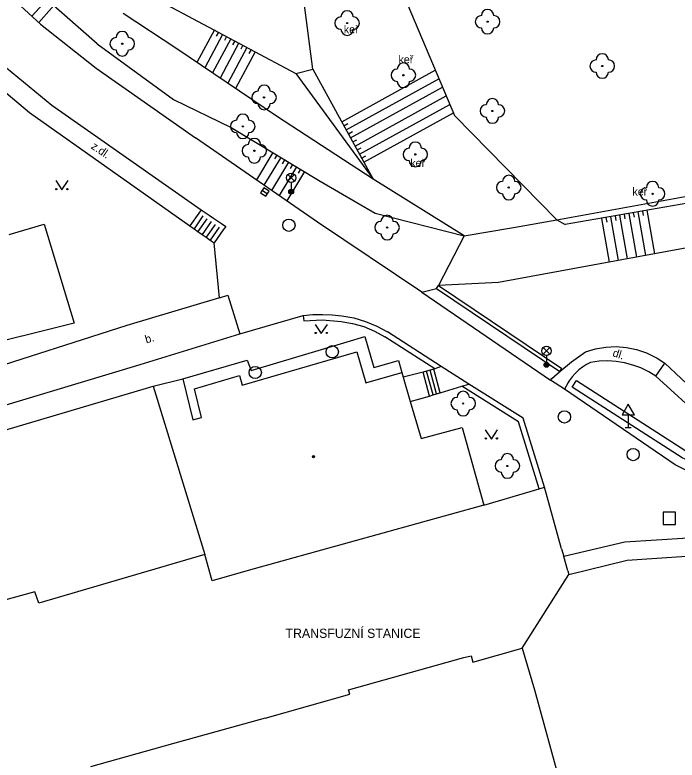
# Model space of a CAD drawing. Extents: x -600309 to -598967, y -1161267 to -1160292.
# Drawn here: x -599430.1 to -599376.3, y -1160723 to -1160662.5 of the extents above; entities that cross this region are included whole.
import ezdxf

# ---------------------------------------------------------------- set-up
doc = ezdxf.new("R2010")
doc.units = 0
for name, color, linetype in [('Level 10', 7, 'Continuous'), ('Level 11', 7, 'Continuous'), ('Level 14', 7, 'Continuous'), ('Level 15', 7, 'Continuous'), ('Level 22', 7, 'Continuous'), ('Level 26', 7, 'Continuous'), ('Level 27', 7, 'Continuous'), ('Level 33', 7, 'Continuous'), ('Level 34', 7, 'Continuous'), ('Level 36', 7, 'Continuous'), ('Level 39', 7, 'Continuous'), ('Level 40', 7, 'Continuous'), ('Level 41', 7, 'Continuous'), ('Level 42', 7, 'Continuous'), ('Level 5', 7, 'Continuous'), ('Level 7', 7, 'Continuous'), ('Level 8', 7, 'Continuous')]:
    doc.layers.add(name, color=color, linetype=linetype)

msp = doc.modelspace()

# ---------------------------------------------------------------- linework, layer by layer
at = {"layer": 'Level 10'}
for points in [[(-599452.38, -1160637.2), (-599450.36, -1160641.57), (-599449.37, -1160643.7), (-599444.38, -1160652.7199), (-599441.03, -1160657.21), (-599430.82, -1160666.83), (-599427.12, -1160669.85), (-599414.99, -1160678.35)], [(-599432.89, -1160658.77), (-599430.93, -1160660.59), (-599428.04, -1160663.29)], [(-599428.04, -1160663.29), (-599423.51, -1160666.85)], [(-599423.51, -1160666.85), (-599415.44, -1160672.5)], [(-599405.54, -1160679.36), (-599415.44, -1160672.5)], [(-599414.99, -1160678.35), (-599414.6599, -1160678.57)], [(-599414.6599, -1160678.57), (-599414.33, -1160678.8)], [(-599414.33, -1160678.8), (-599413.99, -1160679.03)], [(-599413.99, -1160679.03), (-599413.6599, -1160679.25)], [(-599413.33, -1160679.4699), (-599412.99, -1160679.7), (-599413.19, -1160679.99), (-599413.93, -1160681.05)], [(-599413.6599, -1160679.25), (-599413.33, -1160679.4699)], [(-599397.06, -1160685.04), (-599405.54, -1160679.36)], [(-599397.06, -1160685.04), (-599386.61, -1160692.18)], [(-599411.86, -1160688.43), (-599406.69, -1160686.93)], [(-599406.69, -1160686.93), (-599405.9099, -1160686.87), (-599405.13, -1160686.85), (-599404.35, -1160686.89), (-599403.57, -1160686.9699), (-599402.59, -1160687.14), (-599401.63, -1160687.42), (-599400.71, -1160687.8), (-599399.84, -1160688.28)], [(-599432.3, -1160694.64), (-599419.95, -1160690.9099), (-599411.86, -1160688.43)], [(-599395.49, -1160691.07), (-599399.84, -1160688.28)], [(-599393.23, -1160692.51), (-599395.49, -1160691.07)], [(-599385.48, -1160692.92), (-599386.61, -1160692.18)], [(-599388.82, -1160695.29), (-599393.23, -1160692.51)], [(-599373.64, -1160700.06), (-599375.34, -1160699.63), (-599376.49, -1160699.06), (-599385.48, -1160692.92)], [(-599387.09, -1160700.88), (-599388.82, -1160695.29)], [(-599371.57, -1160705.13), (-599375.42, -1160705.02), (-599380.57, -1160705.35), (-599385.51, -1160706.51)]]:
    msp.add_lwpolyline(points, dxfattribs=at)
at = {"layer": 'Level 11'}
for points in [[(-599414.99, -1160678.35), (-599415.19, -1160678.64), (-599415.9, -1160679.6599)], [(-599414.86, -1160678.86), (-599415.57, -1160679.89)], [(-599414.53, -1160679.09), (-599415.25, -1160680.12)], [(-599414.19, -1160679.31), (-599414.92, -1160680.35)], [(-599413.86, -1160679.54), (-599414.59, -1160680.58)], [(-599413.53, -1160679.76), (-599414.27, -1160680.81)], [(-599393.62, -1160680.46), (-599395.71, -1160684.51)], [(-599413.5, -1160685.5), (-599412.82, -1160685.3), (-599411.86, -1160688.43)], [(-599406.69, -1160686.93), (-599406.64, -1160687.38)], [(-599406.64, -1160687.38), (-599405.13, -1160687.3), (-599403.62, -1160687.42), (-599402.69, -1160687.58), (-599401.78, -1160687.84), (-599400.9099, -1160688.21), (-599400.08, -1160688.6599)], [(-599416.48, -1160692.08), (-599411.24, -1160690.56), (-599410.94, -1160691.4), (-599403.12, -1160689.07), (-599401.68, -1160688.64), (-599400.95, -1160691.17), (-599398.96, -1160690.59), (-599398.68, -1160691.56)], [(-599396.01, -1160691.27), (-599400.08, -1160688.6599)], [(-599385.85, -1160691.5), (-599384.89, -1160690.69), (-599383.77, -1160689.9), (-599382.96, -1160689.65), (-599382.12, -1160689.5), (-599381.28, -1160689.46), (-599380.43, -1160689.53), (-599379.61, -1160689.7), (-599378.8, -1160689.98), (-599377.9461, -1160690.4131), (-599377.33, -1160690.82)], [(-599378.05, -1160691.86), (-599378.6218, -1160691.5254), (-599379.27, -1160691.2), (-599379.9072, -1160690.9698), (-599380.59, -1160690.78), (-599381.28, -1160690.68), (-599381.97, -1160690.63), (-599382.66, -1160690.66), (-599383.35, -1160690.75), (-599383.69, -1160690.93), (-599384.02, -1160691.14), (-599384.2958, -1160691.3606), (-599384.61, -1160691.64), (-599384.8592, -1160691.928), (-599385.1, -1160692.24), (-599385.181, -1160692.385), (-599385.48, -1160692.92)], [(-599359.33, -1160699.21), (-599365.29, -1160698.82), (-599368.04, -1160698.56), (-599371.06, -1160697.5), (-599374.13, -1160695.44), (-599378.05, -1160691.86), (-599377.33, -1160690.82), (-599373.33, -1160694.54), (-599370.63, -1160696.44), (-599367.62, -1160697.39), (-599365.18, -1160697.82), (-599360.74, -1160697.92), (-599359.69, -1160697.89)], [(-599396.96, -1160691.53), (-599398.57, -1160691.94)], [(-599396.67, -1160691.45), (-599396.96, -1160691.53)], [(-599396.43, -1160693.48), (-599396.96, -1160691.53)], [(-599396.38, -1160691.38), (-599396.67, -1160691.45)], [(-599396.14, -1160693.39), (-599396.67, -1160691.45)], [(-599396.08, -1160691.3), (-599396.38, -1160691.38)], [(-599395.86, -1160693.3), (-599396.38, -1160691.38)], [(-599396.01, -1160691.27), (-599396.08, -1160691.3)], [(-599395.56, -1160693.21), (-599396.08, -1160691.3)], [(-599395.49, -1160691.07), (-599396.01, -1160691.27)], [(-599386.61, -1160692.18), (-599386.5, -1160692.07), (-599385.85, -1160691.5)], [(-599384.85, -1160692.76), (-599384.5, -1160692.21), (-599375.6, -1160697.92), (-599374.01, -1160698.64), (-599372.51, -1160698.87)], [(-599395.56, -1160693.21), (-599393.8, -1160692.68)], [(-599393.8, -1160692.68), (-599393.23, -1160692.51)], [(-599387.52, -1160701.01), (-599389.2, -1160695.58), (-599393.8, -1160692.68)], [(-599372.61, -1160699.51), (-599374.2, -1160699.27), (-599375.9099, -1160698.49), (-599384.85, -1160692.76)], [(-599396.43, -1160693.48), (-599396.14, -1160693.39)], [(-599396.14, -1160693.39), (-599395.86, -1160693.3)], [(-599395.86, -1160693.3), (-599395.56, -1160693.21)], [(-599398, -1160693.92), (-599396.43, -1160693.48)], [(-599388.9, -1160713.95), (-599385.11, -1160707.96)]]:
    msp.add_lwpolyline(points, dxfattribs=at)
at = {"layer": 'Level 14'}
for points in [[(-599423.44, -1160664.87), (-599430.07, -1160659.04)], [(-599418.59, -1160661.25), (-599407.3, -1160667.29)], [(-599405.92, -1160666.93), (-599406.68, -1160661.09)], [(-599398.21, -1160661.75), (-599394.4, -1160670.7)], [(-599423.44, -1160664.87), (-599417.23, -1160669.39)], [(-599407.3, -1160667.29), (-599405.92, -1160666.93)], [(-599407.3, -1160667.29), (-599401.01, -1160675.87)], [(-599405.92, -1160666.93), (-599401.01, -1160675.87)], [(-599417.23, -1160669.39), (-599412.55, -1160671.67)], [(-599394.4, -1160670.7), (-599386.1, -1160679.17)], [(-599412.55, -1160671.67), (-599405.32, -1160676.04)], [(-599405.32, -1160676.04), (-599400.86, -1160678.63)], [(-599371.09, -1160677.06), (-599385.42, -1160679.56)], [(-599400.86, -1160678.63), (-599393.62, -1160680.46)], [(-599386.1, -1160679.17), (-599385.42, -1160679.56)], [(-599374.46, -1160681.26), (-599390.83, -1160684.25)], [(-599390.83, -1160684.25), (-599395.71, -1160684.51)], [(-599397.06, -1160685.04), (-599395.88, -1160684.76)]]:
    msp.add_lwpolyline(points, dxfattribs=at)
at = {"layer": 'Level 15'}
for points in [[(-599427.54, -1160661.27), (-599428.74, -1160662.64)], [(-599426.97, -1160661.76), (-599428.19, -1160663.15)], [(-599413.91, -1160663.75), (-599415.33, -1160666.4)], [(-599413.25, -1160664.11), (-599414.7, -1160666.82)], [(-599413.58, -1160663.93), (-599413.76, -1160664.26)], [(-599412.92, -1160664.28), (-599413.1, -1160664.61)], [(-599412.59, -1160664.46), (-599414.08, -1160667.24)], [(-599411.93, -1160664.81), (-599413.45, -1160667.66)], [(-599412.26, -1160664.64), (-599412.44, -1160664.97)], [(-599411.6, -1160664.99), (-599411.78, -1160665.32)], [(-599411.27, -1160665.17), (-599412.83, -1160668.08)], [(-599410.61, -1160665.52), (-599412.2, -1160668.51)], [(-599410.94, -1160665.34), (-599411.11, -1160665.67)], [(-599403.57, -1160671.2), (-599395.97, -1160667.03)], [(-599403.21, -1160671.86), (-599395.67, -1160667.72)], [(-599402.85, -1160672.52), (-599395.38, -1160668.41)], [(-599402.49, -1160673.18), (-599395.08, -1160669.11)], [(-599402.13, -1160673.83), (-599394.79, -1160669.8)], [(-599401.77, -1160674.49), (-599394.49, -1160670.49)], [(-599403.39, -1160671.53), (-599403.06, -1160671.35)], [(-599403.03, -1160672.19), (-599402.7, -1160672.01)], [(-599402.67, -1160672.85), (-599402.34, -1160672.67)], [(-599402.31, -1160673.5), (-599401.98, -1160673.32)], [(-599409.17, -1160673.71), (-599410.5, -1160675.92)], [(-599408.85, -1160673.91), (-599409.04, -1160674.23)], [(-599401.95, -1160674.16), (-599401.62, -1160673.98)], [(-599408.53, -1160674.1), (-599409.89, -1160676.35)], [(-599407.89, -1160674.49), (-599409.27, -1160676.78)], [(-599408.21, -1160674.29), (-599408.4, -1160674.62)], [(-599407.25, -1160674.88), (-599408.65, -1160677.2)], [(-599406.6, -1160675.26), (-599408.03, -1160677.63)], [(-599407.57, -1160674.68), (-599407.76, -1160675)], [(-599406.92, -1160675.07), (-599407.12, -1160675.39)], [(-599381.36, -1160678.85), (-599381.3, -1160679.22)], [(-599380.99, -1160678.79), (-599380.37, -1160682.34)], [(-599380.62, -1160678.72), (-599380.56, -1160679.09)], [(-599380.25, -1160678.66), (-599379.63, -1160682.2)], [(-599379.88, -1160678.59), (-599379.82, -1160678.96)], [(-599379.51, -1160678.53), (-599378.9, -1160682.07)], [(-599379.14, -1160678.47), (-599379.08, -1160678.83)], [(-599378.77, -1160678.4), (-599378.16, -1160681.94)], [(-599382.47, -1160679.05), (-599381.85, -1160682.61)], [(-599382.1, -1160678.98), (-599382.03, -1160679.35)], [(-599381.73, -1160678.92), (-599381.11, -1160682.47)]]:
    msp.add_lwpolyline(points, dxfattribs=at)
at = {"layer": 'Level 22'}
for centre in [(-599403.13, -1160663.19), (-599391.72, -1160663.08), (-599421.4, -1160664.87), (-599382.4, -1160666.68), (-599398.56, -1160667.43), (-599409.88, -1160669.23), (-599391.33, -1160670.33), (-599411.61, -1160671.58), (-599410.67, -1160673.56), (-599397.59, -1160673.86), (-599390, -1160676.55), (-599378.31, -1160677.06), (-599399.88, -1160679.8), (-599393.7, -1160694.09), (-599390.11, -1160699.1599)]:
    msp.add_circle(centre, 0.05, dxfattribs=at)
for centre, start, end in [((-599403.13, -1160662.69), 0, 180), ((-599391.72, -1160662.58), 0, 180), ((-599403.63, -1160663.19), 90, 270), ((-599402.63, -1160663.19), 270, 90), ((-599392.22, -1160663.08), 90, 270), ((-599391.22, -1160663.08), 270, 90), ((-599403.13, -1160663.69), 180, 0), ((-599391.72, -1160663.58), 180, 0), ((-599421.9, -1160664.87), 90, 270), ((-599421.4, -1160664.37), 0, 180), ((-599420.9, -1160664.87), 270, 90), ((-599421.4, -1160665.37), 180, 0), ((-599382.9, -1160666.68), 90, 270), ((-599382.4, -1160666.18), 0, 180), ((-599381.9, -1160666.68), 270, 90), ((-599398.56, -1160666.93), 0, 180), ((-599399.06, -1160667.43), 90, 270), ((-599398.06, -1160667.43), 270, 90), ((-599382.4, -1160667.18), 180, 0), ((-599398.56, -1160667.93), 180, 0), ((-599409.88, -1160668.73), 0, 180), ((-599410.38, -1160669.23), 90, 270), ((-599409.38, -1160669.23), 270, 90), ((-599409.88, -1160669.73), 180, 0), ((-599391.83, -1160670.33), 90, 270), ((-599391.33, -1160669.83), 0, 180), ((-599390.83, -1160670.33), 270, 90), ((-599411.61, -1160671.08), 0, 180), ((-599391.33, -1160670.83), 180, 0), ((-599412.11, -1160671.58), 90, 270), ((-599411.11, -1160671.58), 270, 90), ((-599411.61, -1160672.08), 180, 0), ((-599410.67, -1160673.06), 0, 180), ((-599411.17, -1160673.56), 90, 270), ((-599410.17, -1160673.56), 270, 90), ((-599398.09, -1160673.86), 90, 270), ((-599397.59, -1160673.36), 0, 180), ((-599397.09, -1160673.86), 270, 90), ((-599410.67, -1160674.06), 180, 0), ((-599397.59, -1160674.36), 180, 0), ((-599390, -1160676.05), 0, 180), ((-599390.5, -1160676.55), 90, 270), ((-599389.5, -1160676.55), 270, 90), ((-599378.31, -1160676.56), 0, 180), ((-599390, -1160677.05), 180, 0), ((-599378.81, -1160677.06), 90, 270), ((-599377.81, -1160677.06), 270, 90), ((-599378.31, -1160677.56), 180, 0), ((-599399.88, -1160679.3), 0, 180), ((-599400.38, -1160679.8), 90, 270), ((-599399.38, -1160679.8), 270, 90), ((-599399.88, -1160680.3), 180, 0), ((-599393.7, -1160693.59), 0, 180), ((-599394.2, -1160694.09), 90, 270), ((-599393.2, -1160694.09), 270, 90), ((-599393.7, -1160694.59), 180, 0), ((-599390.11, -1160698.6599), 0, 180), ((-599390.61, -1160699.1599), 90, 270), ((-599389.61, -1160699.1599), 270, 90), ((-599390.11, -1160699.6599), 180, 0)]:
    msp.add_arc(centre, 0.5, start, end, dxfattribs=at)
at = {"layer": 'Level 26'}
msp.add_lwpolyline([(-599377.44, -1160703.9), (-599376.44, -1160703.9), (-599376.44, -1160702.9), (-599377.44, -1160702.9)], close=True, dxfattribs=at)
at = {"layer": 'Level 27'}
msp.add_line((-599410.029, -1160676.7728), (-599409.611, -1160677.047), dxfattribs=at)
msp.add_lwpolyline([(-599410.1662, -1160676.9818), (-599409.7481, -1160677.2561), (-599409.4738, -1160676.838), (-599409.8919, -1160676.5637)], close=True, dxfattribs=at)
for centre in [(-599407.86, -1160679.61), (-599404.34, -1160689.89), (-599410.6, -1160691.57), (-599385.48, -1160695.18), (-599379.89, -1160698.23)]:
    msp.add_circle(centre, 0.5, dxfattribs=at)
at = {"layer": 'Level 33'}
for p, q in [((-599407.945, -1160676.02), (-599407.415, -1160675.49)), ((-599407.945, -1160675.49), (-599407.415, -1160676.02)), ((-599407.68, -1160676.13), (-599407.68, -1160676.88)), ((-599387.195, -1160690.08), (-599386.665, -1160689.55)), ((-599387.195, -1160689.55), (-599386.665, -1160690.08)), ((-599386.93, -1160690.19), (-599386.93, -1160690.94))]:
    msp.add_line(p, q, dxfattribs=at)
for centre, radius in [((-599407.68, -1160675.755), 0.375), ((-599407.68, -1160676.88), 0.2), ((-599407.68, -1160676.88), 0.1445), ((-599407.68, -1160676.88), 0.0876), ((-599386.93, -1160689.815), 0.375), ((-599386.93, -1160690.94), 0.2), ((-599386.93, -1160690.94), 0.1445), ((-599386.93, -1160690.94), 0.0876)]:
    msp.add_circle(centre, radius, dxfattribs=at)
at = {"layer": 'Level 34'}
for p, q in [((-599380.29, -1160695.012), (-599380.29, -1160696.03)), ((-599380.54, -1160696.03), (-599380.04, -1160696.03))]:
    msp.add_line(p, q, dxfattribs=at)
msp.add_lwpolyline([(-599380.79, -1160695.012), (-599379.79, -1160695.012), (-599380.29, -1160694.146)], close=True, dxfattribs=at)
at = {"layer": 'Level 36'}
for points in [[(-599426.81, -1160675.98), (-599426.31, -1160676.73), (-599425.81, -1160675.98)], [(-599405.73, -1160687.6599), (-599405.23, -1160688.4099), (-599404.73, -1160687.6599)], [(-599391.9099, -1160696.2199), (-599391.4099, -1160696.9699), (-599390.9099, -1160696.2199)]]:
    msp.add_lwpolyline(points, dxfattribs=at)
for centre in [(-599426.7602, -1160676.6798), (-599425.8608, -1160676.6798), (-599405.6802, -1160688.3597), (-599404.7808, -1160688.3597), (-599391.8601, -1160696.9197), (-599390.9607, -1160696.9197)]:
    msp.add_circle(centre, 0.05, dxfattribs=at)
at = {"layer": 'Level 39'}
for radius in [0.09, 0.0398]:
    msp.add_circle((-599405.86, -1160698.4), radius, dxfattribs=at)
at = {"layer": 'Level 5'}
for points in [[(-599430.59, -1160680.37), (-599427.74, -1160679.53)], [(-599427.74, -1160679.53), (-599425.32, -1160687.57)], [(-599425.32, -1160687.57), (-599433.8, -1160689.68), (-599437.8, -1160690.67)], [(-599411.65, -1160692.59), (-599402.33, -1160689.88)], [(-599402.33, -1160689.88), (-599401.6, -1160692.4)], [(-599401.6, -1160692.4), (-599398.68, -1160691.56)], [(-599398.68, -1160691.56), (-599398.57, -1160691.94)], [(-599418.88, -1160692.67), (-599416.48, -1160692.08)], [(-599416.48, -1160692.08), (-599415.6599, -1160695.42)], [(-599415.52, -1160692.9), (-599411.88, -1160691.82)], [(-599411.88, -1160691.82), (-599411.65, -1160692.59)], [(-599398.57, -1160691.94), (-599398, -1160693.92)], [(-599419.42, -1160692.84), (-599418.88, -1160692.67)], [(-599418.88, -1160692.67), (-599414.7, -1160706.36)], [(-599431.71, -1160696.4699), (-599419.42, -1160692.84)], [(-599414.95, -1160695.23), (-599415.52, -1160692.9)], [(-599398, -1160693.92), (-599397.12, -1160696.93)], [(-599415.6599, -1160695.42), (-599414.95, -1160695.23)], [(-599397.12, -1160696.93), (-599393.78, -1160696.04)], [(-599393.78, -1160696.04), (-599392.01, -1160702.33)], [(-599392.01, -1160702.33), (-599411.17, -1160707.6599)], [(-599414.7, -1160706.36), (-599428.18, -1160710.3)], [(-599414.1, -1160708.49), (-599414.7, -1160706.36)], [(-599411.17, -1160707.6599), (-599414.1, -1160708.49)], [(-599428.51, -1160709.37), (-599448.08, -1160714.78)], [(-599428.18, -1160710.3), (-599428.51, -1160709.37)], [(-599392.93, -1160715.09), (-599388.9, -1160713.95)], [(-599388.9, -1160713.95), (-599387.9, -1160717.34)], [(-599393.64, -1160714.7199), (-599393.06, -1160714.58)], [(-599393.06, -1160714.58), (-599392.93, -1160715.09)], [(-599403.03, -1160717.34), (-599393.64, -1160714.7199)], [(-599402.9099, -1160717.7), (-599403.03, -1160717.34)], [(-599387.9, -1160717.34), (-599383.63, -1160732.93)], [(-599409.78, -1160719.65), (-599402.9099, -1160717.7)], [(-599409.78, -1160719.65), (-599417.31, -1160721.73)], [(-599417.31, -1160721.73), (-599423.9699, -1160723.6)]]:
    msp.add_lwpolyline(points, dxfattribs=at)
at = {"layer": 'Level 7'}
for points in [[(-599444.86, -1160655), (-599442.51, -1160658.06), (-599433.35, -1160666.67), (-599432.4099, -1160667.55), (-599428.95, -1160670.45), (-599415.9, -1160679.6599)], [(-599416.98, -1160665.28), (-599421.33, -1160662.41)], [(-599408.87, -1160670.76), (-599416.98, -1160665.28)], [(-599401.01, -1160675.87), (-599408.87, -1160670.76)], [(-599393.62, -1160680.46), (-599401.01, -1160675.87)], [(-599386.1, -1160679.17), (-599370.91, -1160676.42)], [(-599389.61, -1160679.8), (-599386.1, -1160679.17)], [(-599415.9, -1160679.6599), (-599415.57, -1160679.89)], [(-599415.57, -1160679.89), (-599415.25, -1160680.12)], [(-599415.25, -1160680.12), (-599414.92, -1160680.35)], [(-599393.62, -1160680.46), (-599389.61, -1160679.8)], [(-599414.92, -1160680.35), (-599414.59, -1160680.58)], [(-599414.59, -1160680.58), (-599414.27, -1160680.81)], [(-599414.27, -1160680.81), (-599413.93, -1160681.05)], [(-599395.88, -1160684.76), (-599395.71, -1160684.51)], [(-599395.88, -1160684.76), (-599385.85, -1160691.5)], [(-599395.71, -1160684.51), (-599385.68, -1160691.25)], [(-599413.5, -1160685.5), (-599421.04, -1160687.74), (-599433.2199, -1160691.65)], [(-599385.85, -1160691.5), (-599385.68, -1160691.25)], [(-599392.01, -1160702.33), (-599387.52, -1160701.01)], [(-599387.52, -1160701.01), (-599387.09, -1160700.88)], [(-599385.7, -1160705.9), (-599385.51, -1160706.51)], [(-599385.11, -1160707.96), (-599380.38, -1160706.8), (-599375.56, -1160706.48), (-599373.806, -1160706.5575), (-599371.26, -1160706.67)], [(-599385.19, -1160707.67), (-599385.11, -1160707.96)]]:
    msp.add_lwpolyline(points, dxfattribs=at)
at = {"layer": 'Level 8'}
for points in [[(-599413.5, -1160685.5), (-599413.93, -1160681.05)], [(-599385.7, -1160705.9), (-599387.09, -1160700.88)], [(-599385.19, -1160707.67), (-599385.51, -1160706.51)]]:
    msp.add_lwpolyline(points, dxfattribs=at)

# ---------------------------------------------------------------- texts
at = {"layer": 'Level 40'}
for s, rotation, p in [('z.dl.', 326.09, (-599423.99, -1160673.34)), ('b.', 15.79, (-599419.45, -1160689.21)), ('dl.', 342.18, (-599381.61, -1160690.24))]:
    msp.add_text(s, height=0.65, rotation=rotation, dxfattribs=at).set_placement(p)
at = {"layer": 'Level 41'}
msp.add_text('TRANSFUZNÍ STANICE', height=0.75, dxfattribs=at).set_placement((-599408.14, -1160713.12))
at = {"layer": 'Level 42'}
for p in [(-599403.4, -1160664.03), (-599398.96, -1160666.47), (-599398, -1160674.88), (-599379.95, -1160677.2)]:
    msp.add_text('keř', height=0.65, dxfattribs=at).set_placement(p)

doc.saveas('drawing.dxf')
